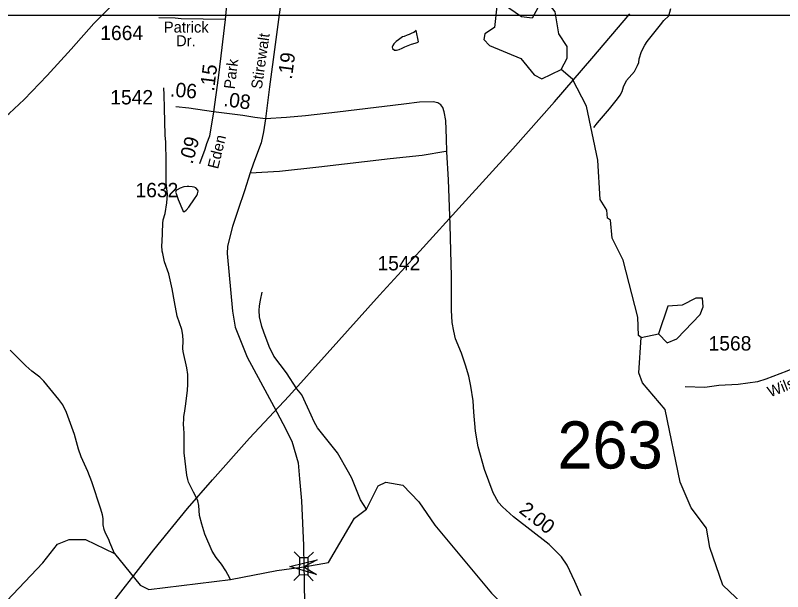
# Model space of a CAD drawing. Extents: x 1473865 to 1648260, y 639067 to 773536.
# Drawn here: x 1518986 to 1525653, y 673665 to 678674 of the extents above; entities that cross this region are included whole.
import ezdxf

# ---------------------------------------------------------------- set-up
doc = ezdxf.new("R2010")
doc.units = 0
for name, color, linetype in [('Exist Hydrographic Creek Single Shore', 7, 'Continuous'), ('Exist Hydrographic Misc Water Feature', 7, 'Continuous'), ('Exist Hydrographic Pond Under 1500 Sq Ft', 7, 'Continuous'), ('Exist Road Non-System Type 51', 7, 'Continuous'), ('Exist Road Secondary Mileage Hundredths English Label', 7, 'Continuous'), ('Exist Road Secondary Structure Standard Bridge Attributed CELL', 7, 'Continuous'), ('Exist Road Secondary Structure Standard Bridge CELL', 7, 'Continuous'), ('Exist Road Secondary Structure Standard Bridge Number Label', 7, 'Continuous'), ('Exist Road Secondary Type 51 Attributed', 7, 'Continuous'), ('Exist Road Secondary Type 51 Label', 7, 'Continuous'), ('Exist Road Secondary Type 51 Number Label', 7, 'Continuous'), ('Exist Utilities Electrical Transmission Line', 7, 'Continuous'), ('Map Preparation Inset Cut Line', 7, 'Continuous')]:
    doc.layers.add(name, color=color, linetype=linetype)

msp = doc.modelspace()

# ---------------------------------------------------------------- linework, layer by layer
at = {"layer": 'Exist Hydrographic Creek Single Shore'}
msp.add_lwpolyline([(1518648.1, 673309.1), (1519225, 673915.5), (1519352.1, 674076.9), (1519453.1, 674117.6), (1519595.1, 674118), (1519848.1, 673998.1), (1520070.1, 673722.3), (1520145.2, 673684.6), (1520854.2, 673770.9), (1521258, 673848.2), (1521491.8, 673881), (1521706.2, 673917.6), (1521932, 674303.9), (1522036.3, 674382.2), (1522137.1, 674585.4), (1522204.1, 674616.8), (1522353.1, 674590.9), (1522493.1, 674446.9), (1522631.1, 674243.9), (1523122.1, 673652.9), (1523508.1, 673264.4), (1523732.1, 673012.3), (1523877, 672978.1), (1524117.1, 672994)], dxfattribs=at)
at = {"layer": 'Exist Hydrographic Misc Water Feature'}
msp.add_line((1524424.1, 675875.2), (1524575.2, 675905), dxfattribs=at)
for points in [[(1524013.3, 677700.4), (1524044, 677738.3), (1524148, 677862.6), (1524217.3, 677949), (1524241.9, 677981.3), (1524258.4, 678013), (1524269, 678053), (1524296, 678108.2), (1524365.1, 678184.8), (1524391.9, 678238.4), (1524402.4, 678264.5), (1524406.9, 678296.4), (1524427.8, 678360), (1524454.9, 678416), (1524475.4, 678447.6), (1524532.4, 678518.7), (1524591.6, 678592.2), (1524620.2, 678627.7), (1524664.9, 678668.7), (1524682, 678732.3)], [(1522362.8, 678490.8), (1522350.8, 678487.8), (1522338.8, 678479.8), (1522314.4, 678462.3), (1522296.1, 678446.2), (1522286, 678436.6), (1522273.9, 678427), (1522265.6, 678410.8), (1522261.4, 678396.9), (1522263.2, 678387), (1522278.9, 678372.7), (1522297, 678369.9), (1522321.1, 678377.6), (1522347.2, 678389.4), (1522369.4, 678401.3), (1522399.6, 678413), (1522427.9, 678423.9), (1522460.1, 678431.4), (1522478, 678439.3), (1522488.2, 678443.2), (1522469.6, 678541.2), (1522449.4, 678526), (1522431.3, 678518.2), (1522409.1, 678508.8), (1522391.1, 678500.9), (1522362.8, 678490.8)], [(1524424.1, 675875.2), (1524400.1, 675892.1), (1524394.1, 676049.8), (1524268.1, 676544.7), (1524171.1, 676737.1), (1524157.2, 676894.9), (1524132.1, 676911.8), (1524125.2, 676980.9), (1524068.2, 677073.9), (1524048.2, 677415.7), (1523947.2, 677883.8), (1523826.1, 678119.3), (1523727.2, 678203.4)], [(1520854.2, 673770.9), (1520833, 673814.8), (1520815.3, 673847.2), (1520778.3, 673903.8), (1520731.3, 673960.5), (1520696.1, 674017), (1520632.4, 674166), (1520605.6, 674250.3), (1520586.8, 674327), (1520580.1, 674414.9), (1520572.7, 674455.3), (1520549.6, 674503.3), (1520534.1, 674528.3), (1520491.3, 674616.9), (1520483.8, 674640.9), (1520476.4, 674678.8), (1520451.4, 674871.3), (1520453.9, 675029.6), (1520450.8, 675093.7), (1520447, 675107.7), (1520448.3, 675177.5), (1520452.6, 675209.4), (1520456.9, 675217.5), (1520468.1, 675296.8), (1520482, 675417.2), (1520484.7, 675464.8), (1520484.2, 675553.4), (1520476.9, 675609.3), (1520443.3, 675753.7), (1520441.5, 675777.5), (1520444.7, 675845.5), (1520441.4, 675894), (1520432.2, 675944.2), (1520392, 676059.1), (1520369.9, 676183.5), (1520347.8, 676295.6), (1520319.8, 676428.2), (1520281.4, 676532.4), (1520266.6, 676603.3), (1520262.9, 676624.7), (1520259.5, 676673.2), (1520260.2, 676705.1), (1520266.7, 676865), (1520271.3, 676897), (1520288, 676952.4), (1520301.6, 677044.9), (1520306.7, 677118.6), (1520296.2, 677219), (1520295.2, 677402.8), (1520294, 677572.7), (1520286.7, 677631.1), (1520280.4, 677867.6), (1520278.2, 677981.7), (1520277.2, 678043.3)], [(1520401, 677073.9), (1520441.5, 676977), (1520445.4, 676968.8), (1520455.3, 676968.6), (1520469.5, 676980.6), (1520492, 677008), (1520541.2, 677079.2), (1520561.5, 677109.2), (1520569.8, 677123), (1520574.2, 677146.7), (1520572.3, 677155), (1520554.6, 677173.4), (1520538.7, 677179.4), (1520520.8, 677183.9), (1520492.9, 677186.1), (1520478.8, 677186.4), (1520448.7, 677182.9), (1520416.5, 677171.2), (1520392.4, 677157.7), (1520384.3, 677152.1), (1520380, 677144), (1520378.1, 677135.9), (1520381.8, 677125.9), (1520401, 677073.9)], [(1522036.3, 674382.2), (1521985.7, 674462.8), (1521908.4, 674650.7), (1521881.3, 674703), (1521783.8, 674872.3), (1521691.8, 674988.2), (1521611.3, 675087.5), (1521582, 675141.5), (1521556.9, 675197.8), (1521524.1, 675269), (1521473.7, 675375.1), (1521430.5, 675428.4), (1521340.8, 675565.7), (1521232.9, 675711.5), (1521192.1, 675796), (1521144.2, 675920.9), (1521126.9, 675968.8), (1521108.3, 676053.7), (1521105.2, 676109.6), (1521107.7, 676149.7), (1521114.5, 676197.2), (1521129.7, 676269.1)], [(1525411.2, 673400), (1525412.1, 673459), (1525132.1, 673720.7), (1525021.1, 674047.9), (1524990.1, 674216), (1524859.2, 674392.6), (1524763.1, 674617.8), (1524631.1, 675247.3), (1524435.1, 675481.1), (1524403.1, 675567.1), (1524424.1, 675875.2)], [(1519848.1, 673998.1), (1519806.8, 674093.2), (1519799.1, 674117.2), (1519768, 674173.6), (1519756.5, 674205.8), (1519749.2, 674246.2), (1519750.1, 674302), (1519742.6, 674334.1), (1519727.3, 674382.9), (1519651, 674619.9), (1519616.6, 674708.5), (1519558.5, 674837.6), (1519533.4, 674902.1), (1519499.5, 675030), (1519430.4, 675223.4), (1519399.5, 675288.1), (1519362.3, 675336.4), (1519232.6, 675494.9), (1519197.2, 675529.3), (1519129.9, 675580.7), (1519076.7, 675626.9), (1518940.7, 675763.4)]]:
    msp.add_lwpolyline(points, dxfattribs=at)
at = {"layer": 'Exist Hydrographic Pond Under 1500 Sq Ft'}
for points in [[(1523727.2, 678203.4), (1523779.1, 678300.9), (1523781.2, 678402.6), (1523707.2, 678512.4), (1523677.1, 678703.4), (1523603.1, 678796.8), (1523527.1, 678739.2), (1523476.2, 678648.4), (1523384.1, 678660.1), (1523228.2, 678768.2), (1523169.1, 678753.1), (1523150.1, 678569.6), (1523065.2, 678512.2), (1523056.1, 678463.2), (1523105.1, 678412.9), (1523379.2, 678299.1), (1523493.1, 678155.6), (1523559.1, 678121.5), (1523727.2, 678203.4)], [(1524575.2, 675905), (1524649.2, 675828), (1524733.2, 675862.4), (1524936.2, 676075), (1524962.1, 676140.1), (1524955.1, 676215.7), (1524897.1, 676216.9), (1524779.2, 676153.6), (1524654.1, 676146.3), (1524575.2, 675905)]]:
    msp.add_lwpolyline(points, dxfattribs=at)
at = {"layer": 'Exist Road Non-System Type 51'}
msp.add_lwpolyline([(1521024.8, 677305.5), (1521281.1, 677319.4), (1521621.8, 677356.7), (1522241.2, 677430.9), (1522521.7, 677459.4), (1522726.3, 677492.1)], dxfattribs=at)
at = {"layer": 'Exist Road Secondary Structure Standard Bridge Attributed CELL'}
msp.add_lwpolyline([(1521603.7, 673814.9), (1521369.9, 673884.1), (1521607, 673941.1), (1521491.8, 673881)], close=True, dxfattribs=at)
at = {"layer": 'Exist Road Secondary Structure Standard Bridge CELL'}
for p, q in [((1521457.7, 673961.3), (1521409.4, 674010.6)), ((1521526.7, 673960.6), (1521576, 674008.9)), ((1521406.6, 673761.9), (1521455.8, 673810.2)), ((1521574.7, 673760.2), (1521526.4, 673809.5))]:
    msp.add_line(p, q, dxfattribs=at)
msp.add_lwpolyline([(1521455.8, 673810.2), (1521457.4, 673961.3), (1521528, 673960.6), (1521526.4, 673809.5)], close=True, dxfattribs=at)
at = {"layer": 'Exist Road Secondary Type 51 Attributed'}
for points in [[(1517241.5, 676812), (1517600.6, 677026.9), (1518043.3, 677281.9), (1518428.4, 677507.3), (1518597.8, 677604.6), (1518714.1, 677675.4), (1518832.9, 677751.2), (1518932.7, 677822), (1519061.7, 677943.4), (1519261.4, 678151.9), (1519471.2, 678379.5), (1519668.4, 678601.9), (1519782.7, 678717.6), (1519891.4, 678835.2), (1519977.3, 678930), (1520034.2, 678981.8), (1520089.8, 679024.8), (1520189.5, 679072), (1520307.3, 679098.1), (1520445, 679101.9), (1520608.1, 679098.1), (1520828, 679094.3)], [(1520828, 679094.3), (1520830.6, 678856.7), (1520809.1, 678636.7)], [(1521297, 678835.2), (1521193.4, 678051.5), (1521158, 677773.4)], [(1520809.1, 678636.7), (1520427.3, 678643.1), (1520373, 678648.1), (1520232.2, 678651.2)], [(1520809.1, 678636.7), (1520771.2, 678320.7), (1520747.1, 678129.9), (1520708, 677834.1)], [(1523903.5, 673627.3), (1523846.6, 673752.5), (1523780.9, 673895.3), (1523731.6, 673967.4), (1523622.9, 674073.5), (1523314.4, 674315), (1523218.4, 674402.2), (1523184.2, 674440.1), (1523138.7, 674523.5), (1523061.6, 674725.8), (1523007.3, 674924.2), (1522984.5, 675060.8), (1522969.3, 675223.8), (1522963, 675324.9), (1522944.1, 675450.1), (1522926.4, 675538.6), (1522897.3, 675634.6), (1522863.2, 675737), (1522810.1, 675863.4), (1522794.9, 675929.2), (1522781, 676005), (1522774.7, 676112.4), (1522774.7, 676404.4), (1522763.3, 676851.9), (1522749.4, 677243.8), (1522735.5, 677487.7), (1522733, 677602.7), (1522725.4, 677760.8), (1522712.7, 677835.3), (1522701.4, 677872), (1522683.7, 677894.7), (1522655.9, 677912.4), (1522615.4, 677922.6), (1522497.9, 677918.8), (1522361.3, 677901.1), (1521951.8, 677851.8), (1521786.2, 677831.5), (1521508.1, 677799.9), (1521342.5, 677786), (1521158, 677773.4)], [(1520708, 677834.1), (1520493.6, 677868.5), (1520380.6, 677878.3)], [(1520708, 677834.1), (1520672.9, 677622.7), (1520647.3, 677557.2), (1520632.1, 677507.9), (1520586.6, 677382.8)], [(1521158, 677773.4), (1521066, 677785.5), (1520962.5, 677803.4), (1520708, 677834.1)], [(1521158, 677773.4), (1521141.5, 677662.2), (1521121.3, 677566.1), (1521054.4, 677390.1), (1521024.8, 677305.5), (1520975.9, 677148.8), (1520922.6, 676986.3), (1520872.2, 676837.9), (1520839.6, 676713.3), (1520829.4, 676664.6), (1520826.2, 676604.2), (1520873.7, 676101.8), (1520895.9, 675962.8), (1520999.6, 675703.8), (1521232, 675274.3), (1521310.2, 675127.8), (1521387.2, 674974.4), (1521442, 674786), (1521455.8, 674646.1), (1521471.7, 674454.6), (1521489.8, 674065.7), (1521491.8, 673881)], [(1527618.7, 675951.5), (1527482.9, 675952), (1527280.6, 675943.9), (1526812.4, 675936.9), (1526644.5, 675941.1), (1526538, 675919.2), (1526280.3, 675823.8), (1525929.7, 675689.9), (1525802.5, 675626.4), (1525689.7, 675580.6), (1525506.4, 675512.1), (1525433.9, 675487.5), (1525265, 675466.7), (1525097.7, 675456), (1524975.5, 675440.2), (1524806.1, 675444.4)], [(1521491.8, 673881), (1521494.9, 673779.4), (1521496.6, 673682.3), (1521502, 673556.9)]]:
    msp.add_lwpolyline(points, dxfattribs=at)
at = {"layer": 'Exist Utilities Electrical Transmission Line'}
msp.add_lwpolyline([(1516906.4, 669890.5), (1517135.1, 670136.4), (1517504.2, 670537.8), (1517791.8, 670850.5), (1517994.5, 671115), (1518314.3, 671556.5), (1518460.7, 671752.7), (1518861.4, 672299.1), (1519256.7, 672832), (1519577.9, 673242.1), (1519882.8, 673634.7), (1520189.9, 674029.1), (1520482.1, 674387.8), (1520698.6, 674635.8), (1521020.9, 674998.1), (1521361.4, 675363.8), (1521693.9, 675733.9), (1522150.9, 676241.5), (1522501.6, 676623.2), (1522866.8, 677030.7), (1523309.4, 677514.6), (1523670.6, 677922.1), (1523995.9, 678298.1), (1524324.1, 678686.3)], dxfattribs=at)
at = {"layer": 'Map Preparation Inset Cut Line'}
msp.add_lwpolyline([(1481537.9, 640573), (1544130.8, 640573), (1544130.8, 678673.7), (1481537.9, 678673.7), (1481537.9, 640573)], dxfattribs=at)

# ---------------------------------------------------------------- texts
at = {"layer": 'Exist Road Secondary Mileage Hundredths English Label'}
for s, rotation, p in [('.19', 82.28286, (1521387.8, 678112.7)), ('.15', 82.68853, (1520711.5, 678010)), ('.06', 355.05049, (1520326.8, 677970)), ('.08', 352.49869, (1520790.7, 677885.6)), ('.09', 74.5418, (1520524.1, 677375.1)), ('2.00', 321.6976, (1523354.6, 674359))]:
    msp.add_text(s, height=125, rotation=rotation, dxfattribs=at).set_placement(p)
at = {"layer": 'Exist Road Secondary Structure Standard Bridge Number Label'}
msp.add_text('263', height=410.1, dxfattribs=at).set_placement((1523696.2, 674735.1))
at = {"layer": 'Exist Road Secondary Type 51 Label'}
for s, p in [('Patrick', (1520276.7, 678524.3)), ('Dr.', (1520382.6, 678405.4))]:
    msp.add_text(s, height=95, dxfattribs=at).set_placement(p)
for s, rotation, p in [('Stirewalt', 81.80598, (1521127, 678028.6)), ('Park', 82.99439, (1520891.3, 678029.2)), ('Eden', 76.21806, (1520747.1, 677333.1)), ('Wilson', 21.64008, (1525544.5, 675353.1))]:
    msp.add_text(s, height=95, rotation=rotation, dxfattribs=at).set_placement(p)
at = {"layer": 'Exist Road Secondary Type 51 Number Label'}
for s, p in [('1664', (1519723.9, 678459.1)), ('1542', (1519810.8, 677899.8)), ('1632', (1520029.6, 677092.8)), ('1542', (1522132.2, 676457.2)), ('1568', (1525009.3, 675760.7))]:
    msp.add_text(s, height=125, dxfattribs=at).set_placement(p)

doc.saveas('drawing.dxf')
